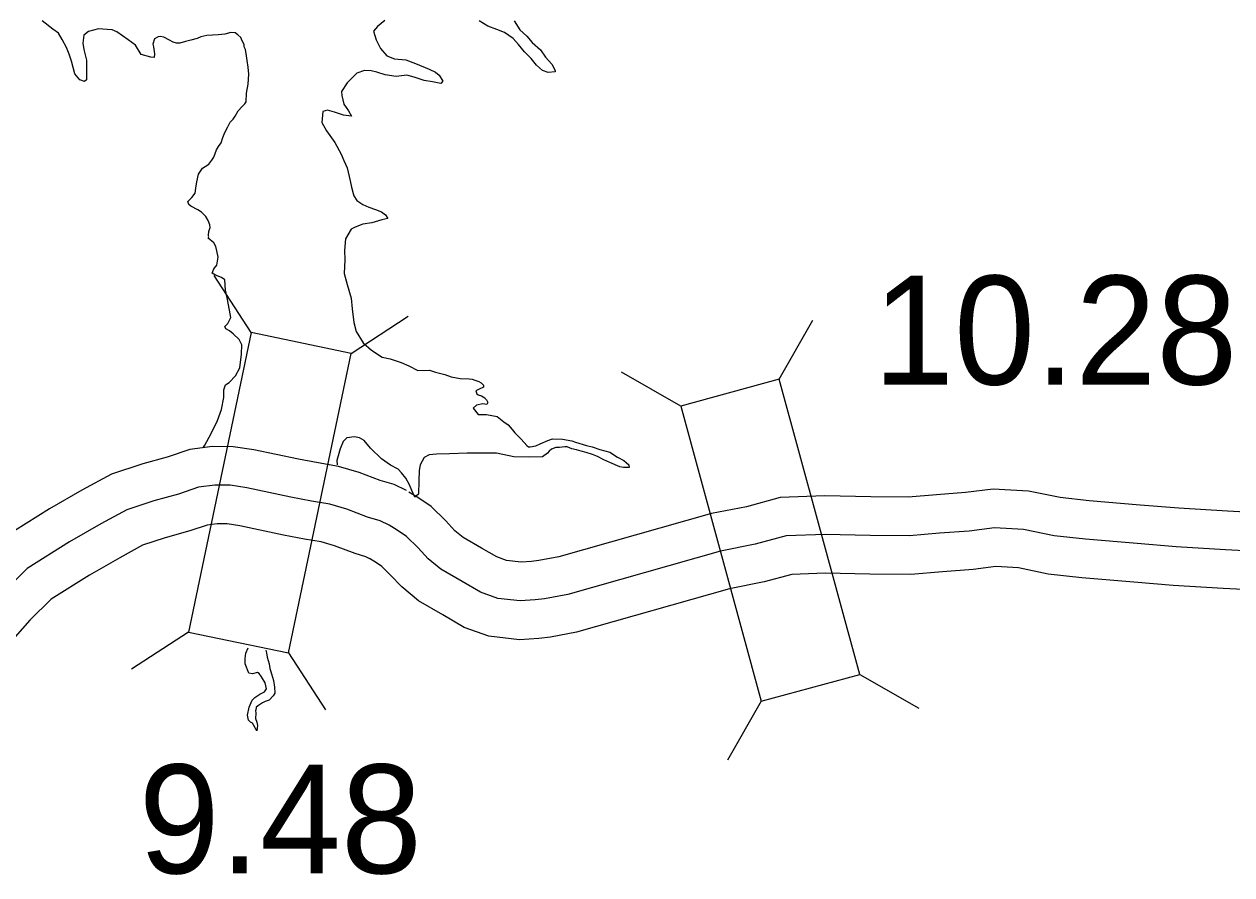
# Model space of a CAD drawing. Extents: x 31699 to 244310, y -8841 to 11474.
# Drawn here: x 93191.6 to 93504.1, y -4986.2 to -4766.1 of the extents above; entities that cross this region are included whole.
import ezdxf

# ---------------------------------------------------------------- set-up
doc = ezdxf.new("R2010")
doc.units = 0
for name, color, linetype in [('B_Logo', 7, 'Continuous'), ('R_Draft', 7, 'Continuous'), ('R_XS_EARTHWORK_STAGE1', 7, 'Continuous'), ('S_AREA_CALC', 7, 'Continuous'), ('S_WALL', 7, 'Continuous')]:
    doc.layers.add(name, color=color, linetype=linetype)

msp = doc.modelspace()

# ---------------------------------------------------------------- linework, layer by layer
at = {"layer": 'B_Logo'}
for points in [[(93286.09, -4895.74), (93283.73, -4894.57), (93280.52, -4893.62), (93275.14, -4891.55), (93270.72, -4890.27), (93265.96, -4889.47), (93260.67, -4888.47), (93249.29, -4886.09), (93244.94, -4885.41), (93240.99, -4885.4), (93236.72, -4885.92), (93231.6, -4887.66), (93225.21, -4889.42), (93218.23, -4891.72), (93211.47, -4895.42), (93203.38, -4900.07), (93192.38, -4906.97), (93185.85, -4913.41)], [(93513.91, -4902.68), (93502.48, -4902.1), (93489.71, -4901.34), (93479.61, -4900.47), (93466.3, -4899.38), (93458.14, -4898.49), (93450.24, -4896.86), (93442.75, -4896.43), (93436.21, -4897.25), (93428.47, -4897.82), (93420.73, -4898.46), (93410.58, -4898.4), (93398.88, -4898.16), (93388.8, -4898.5), (93380.81, -4900.67), (93371.82, -4902.47), (93332.29, -4913.69), (93326.29, -4914.78), (93323.89, -4915.08), (93320.02, -4915.33), (93314.2, -4914.67), (93309.7, -4913.06), (93304.99, -4910.32), (93299.47, -4907.12), (93296.22, -4904.43), (93293.58, -4901.59), (93290.6, -4898.62), (93288.18, -4896.99), (93286.09, -4895.74)]]:
    msp.add_lwpolyline(points, dxfattribs=at)
at = {"layer": 'R_Draft'}
for points in [[(93207.28, -4780.89), (93206.01, -4780.44), (93204.72, -4778.92), (93203.87, -4775.65), (93203.25, -4773.86), (93202.56, -4772.13), (93201.46, -4770.01), (93200.57, -4768.42), (93199.09, -4767.37), (93196.32, -4765.2)], [(93284.97, -4765.13), (93283.05, -4766.63), (93282, -4767.91), (93282.69, -4770.11), (93283.86, -4772.36), (93285.49, -4774.21), (93287.43, -4775.06), (93290.44, -4775.28), (93292.93, -4776.25), (93296.42, -4777.67), (93298.1, -4778.45), (93299.05, -4779.24), (93300, -4780.77), (93299.48, -4781.44), (93297.27, -4781)], [(93318.43, -4765.21), (93319.87, -4767.53), (93321.69, -4769.18), (93323.12, -4770.76), (93325.21, -4772.67), (93326.57, -4774.59), (93328.14, -4776.44), (93329.03, -4778.03), (93329.03, -4778.43), (93327.23, -4778.59), (93325.75, -4778.01), (93324.2, -4776.63), (93322.84, -4774.91), (93321.15, -4773.2), (93319.58, -4771.35), (93318.16, -4769.76), (93315.94, -4768.25), (93313.99, -4767.41), (93311.64, -4766.58), (93309.35, -4765.2)], [(93245.1, -4841.98), (93244.74, -4840.05), (93244.16, -4836.91), (93243.73, -4834.91), (93243.57, -4832.24), (93242.69, -4831.65), (93241.14, -4831.01), (93240.27, -4830.48), (93240.72, -4829.41), (93241.51, -4828.46), (93241.82, -4826.39), (93241.46, -4824.72), (93241.25, -4823.59), (93240.7, -4822.66), (93239.28, -4821.41), (93239.41, -4821.14), (93239.34, -4820.94), (93239.34, -4820.68), (93239.46, -4819.74), (93239.78, -4818.66), (93239.7, -4818), (93239.29, -4816.87), (93238.61, -4815.81), (93237.52, -4814.75), (93236.58, -4814.1), (93234.76, -4813.12), (93234.22, -4812.73), (93234.01, -4811.93), (93234.27, -4811.66), (93235.07, -4810.91), (93235.92, -4809.83), (93236.1, -4808.49), (93236.35, -4806.82), (93236.79, -4804.87), (93237.77, -4803.32), (93238.5, -4802.91), (93239.43, -4802.3), (93240.22, -4801.22), (93240.74, -4800.48), (93241.45, -4798.6), (93241.91, -4797.72), (93242.63, -4796.78), (93243.08, -4795.43), (93243.6, -4794.09), (93244.38, -4792.61), (93244.96, -4791.4), (93245.69, -4790.66), (93246.28, -4789.85), (93247.06, -4788.5), (93248.05, -4787.35), (93248.78, -4786.67), (93249.1, -4786.13), (93249.14, -4783.93), (93249.64, -4781.58), (93249.81, -4779.04), (93249.59, -4777.17), (93249.36, -4775.44), (93249.15, -4774.24), (93248.92, -4772.64), (93248.58, -4771.91), (93248.57, -4771.37), (93247.89, -4769.98), (93247.68, -4769.51), (93246.94, -4768.79), (93246.26, -4768.33), (93245.12, -4768.21), (93243.53, -4768.63), (93241.86, -4768.86), (93238.92, -4769.03), (93237.39, -4769.32), (93236.39, -4769.73), (93234.8, -4770.16), (93233.4, -4770.58), (93231.93, -4771), (93231.07, -4770.94), (93230.19, -4770.69), (93229.25, -4770.16), (93227.77, -4769.45), (93226.83, -4769.26), (93226.3, -4769.34), (93225.37, -4769.88), (93224.92, -4771.23), (93225.07, -4771.96), (93225.36, -4773.76), (93225.24, -4774.7), (93224.43, -4774.64), (93221.95, -4773.87), (93220.45, -4771.49), (93218.56, -4770.11), (93215.66, -4768.01), (93214.39, -4767.56), (93213.12, -4767.44), (93210.91, -4767.27), (93208.25, -4767.98), (93207.06, -4768.93), (93206.82, -4770.94), (93207.1, -4772.6), (93207.74, -4775.4), (93207.78, -4778.34), (93207.81, -4780.48), (93207.28, -4780.89)], [(93297.27, -4781), (93295.12, -4780.63), (93292.57, -4779.8), (93290.63, -4779.29), (93287.9, -4779.59), (93285.08, -4779.16), (93282.94, -4778.52), (93281.46, -4778.14), (93279.72, -4778.03), (93277.73, -4778.73), (93275.22, -4781.23), (93273.78, -4783.46), (93273.86, -4784.53), (93274.36, -4786.73), (93275.59, -4788.45), (93276.34, -4789.91), (93274.27, -4789.6), (93271.98, -4788.83), (93270.11, -4788.32), (93268.91, -4788.67), (93268.68, -4791.48), (93269.91, -4793.67), (93272.02, -4796.65), (93273.66, -4799.7), (93274.35, -4801.36), (93275.25, -4803.28), (93275.96, -4806.61), (93276.38, -4808.28), (93276.74, -4809.88), (93276.95, -4810.48), (93277.76, -4811.67), (93279.25, -4812.72), (93280.86, -4813.43), (93282.54, -4814.01), (93284.08, -4814.66), (93285.1, -4815.44), (93285.71, -4816.37), (93284.18, -4816.73), (93281.58, -4817.5), (93279.25, -4817.86), (93277.32, -4818.56), (93276.26, -4819.11), (93274.82, -4821.6), (93274.53, -4824.61), (93274.63, -4827.01), (93274.41, -4830.62), (93275.18, -4833.42), (93276.23, -4836.95), (93276.53, -4839.75), (93276.91, -4843.28), (93277.54, -4845.61), (93279.32, -4848.53), (93281.55, -4850.44), (93284.31, -4852.27), (93286.32, -4852.71), (93289.21, -4853.61), (93291.22, -4854.45), (93293.5, -4855.73)], [(93238.05, -4875.52), (93238.38, -4875.01), (93240.01, -4871.98), (93241.71, -4868.62), (93242.74, -4865.8), (93243.3, -4862.72), (93243.34, -4860.71), (93243.72, -4859.37), (93244.72, -4858.82), (93246.36, -4857.06), (93247.41, -4855.04), (93247.89, -4851.5), (93247.93, -4849.09), (93247.24, -4847.63), (93245.75, -4846.18), (93244.74, -4845.46), (93243.8, -4844.87), (93243.59, -4844.34), (93244.32, -4843.53), (93245.1, -4841.98)], [(93293.5, -4855.73), (93296.51, -4855.58), (93298.12, -4856.16), (93300.47, -4856.73), (93302.15, -4857.31), (93304.49, -4857.74), (93306.83, -4857.85), (93307.57, -4857.97), (93308.24, -4858.23), (93309.25, -4858.55), (93309.92, -4858.87), (93310.46, -4859.53), (93310.47, -4860), (93309.41, -4860.55), (93308.54, -4860.96), (93308.75, -4861.7), (93309.16, -4862.02), (93309.96, -4862.21), (93310.84, -4862.8), (93310.91, -4862.94), (93311.25, -4863.27), (93311.66, -4863.99), (93311.39, -4864.47), (93310.32, -4864.28), (93308.66, -4864.7), (93307.8, -4865.45), (93309.16, -4867.1), (93311.3, -4867.07), (93314.04, -4867.57), (93315.73, -4868.95), (93316.88, -4869.74), (93317.96, -4870.99), (93318.57, -4871.79), (93319.39, -4872.64), (93320.13, -4873.37), (93321.01, -4874.36), (93321.69, -4875.08), (93322.16, -4875.41), (93322.56, -4875.41), (93324.03, -4875.19), (93325.16, -4874.64), (93327.15, -4873.81), (93328.35, -4873.39), (93330.95, -4873.49), (93333.36, -4873.86), (93334.3, -4874.24), (93337.12, -4875.08), (93338.6, -4875.46), (93340.61, -4876.16), (93343.22, -4876.86), (93345.18, -4878.11), (93346.79, -4879.02), (93347.4, -4879.48), (93348.14, -4880.14), (93348.15, -4880.81), (93346.75, -4880.76), (93345.74, -4880.64), (93343.19, -4879.47), (93341.65, -4878.82), (93340.03, -4877.98), (93338.69, -4877.46), (93337.08, -4876.88), (93335.8, -4876.56), (93334.6, -4876.25), (93333.32, -4875.93), (93332.12, -4875.48), (93331.51, -4875.49), (93330.18, -4875.64), (93329.58, -4875.64), (93329.18, -4875.65), (93328.12, -4876.07), (93327.52, -4876.54), (93327.06, -4877.08), (93325.74, -4878.04), (93322.46, -4878.15), (93318.39, -4878), (93313.9, -4877.06), (93308.89, -4877.06), (93306.28, -4877.1), (93301.74, -4877.29), (93298.34, -4877.34), (93296.4, -4877.56), (93295.14, -4878.18), (93294.1, -4880.07), (93293.85, -4881.54), (93293.75, -4884.22), (93293.66, -4887.69), (93292.74, -4888.51), (93291.92, -4886.78), (93291.36, -4885.32), (93290.4, -4883.53), (93289.32, -4882.14), (93288.44, -4881.21), (93286.42, -4880.17), (93284.12, -4878.53), (93281.22, -4875.77), (93279.65, -4873.85), (93278.44, -4873.13), (93277.1, -4872.88), (93275.17, -4873.11), (93274.18, -4874.06)], [(93274.18, -4874.06), (93273.4, -4875.94), (93272.51, -4878.96), (93272.66, -4880.15)], [(93255.67, -4934.24), (93256.16, -4935.91), (93256.45, -4937.64), (93256.47, -4939.18), (93256.47, -4939.24), (93256.08, -4939.92), (93255.02, -4941), (93254.02, -4941.35), (93253.29, -4941.69), (93252.3, -4942.37), (93251.71, -4942.85), (93251.58, -4943.59), (93251.52, -4943.72), (93251.59, -4944.39), (93251.54, -4945.79), (93251.89, -4946.72), (93252.04, -4947.59), (93251.85, -4948.99), (93250.76, -4946.94), (93250.22, -4946.74), (93249.68, -4946.15), (93249.46, -4944.88), (93249.83, -4942.81), (93250.68, -4940.99), (93251.34, -4940.32), (93252.66, -4939.43), (93253.86, -4938.88), (93254.38, -4938.07), (93254.03, -4936.54), (93253.07, -4935.01), (93252.46, -4934.15), (93251.99, -4933.83), (93250.72, -4934.18), (93249.78, -4933.99), (93248.82, -4931.6), (93248.8, -4930.26), (93248.98, -4928.85), (93249.64, -4927.5)], [(93254.19, -4928.04), (93254.18, -4928.05), (93254.33, -4928.78), (93254.54, -4929.92), (93255.03, -4931.65), (93255.25, -4932.85), (93255.32, -4933.11), (93255.67, -4934.24)]]:
    msp.add_lwpolyline(points, dxfattribs=at)
at = {"layer": 'R_XS_EARTHWORK_STAGE1'}
for p, q in [((93250.4, -4845.86), (93240.77, -4831.13)), ((93276.24, -4851.27), (93290.97, -4841.64)), ((93387, -4857.94), (93395.73, -4842.66)), ((93361.53, -4864.89), (93346.25, -4856.16)), ((93234.16, -4923.38), (93219.43, -4933.01)), ((93260, -4928.79), (93269.63, -4943.52)), ((93407.85, -4934.35), (93423.13, -4943.08)), ((93382.38, -4941.3), (93373.65, -4956.58))]:
    msp.add_line(p, q, dxfattribs=at)
for points in [[(93250.4, -4845.86), (93234.16, -4923.38), (93260, -4928.79), (93276.24, -4851.27)], [(93361.53, -4864.89), (93382.38, -4941.3), (93407.85, -4934.35), (93387, -4857.94)]]:
    msp.add_lwpolyline(points, close=True, dxfattribs=at)
at = {"layer": 'S_AREA_CALC'}
for points in [[(93290.54, -4886.79), (93287.42, -4885.24), (93283.74, -4884.14), (93278.33, -4882.06), (93272.94, -4880.51), (93267.73, -4879.63), (93262.63, -4878.66), (93251.08, -4876.25), (93245.72, -4875.41), (93240.4, -4875.4), (93234.48, -4876.12), (93228.67, -4878.1), (93222.32, -4879.84), (93214.23, -4882.51), (93206.57, -4886.7), (93198.22, -4891.5), (93186.14, -4899.08)], [(93513.92, -4892.67), (93503.03, -4892.11), (93490.44, -4891.36), (93480.45, -4890.51), (93467.26, -4889.43), (93459.7, -4888.6), (93451.54, -4886.92), (93442.41, -4886.39), (93435.22, -4887.3), (93427.69, -4887.85), (93420.35, -4888.46), (93410.71, -4888.4), (93398.82, -4888.15), (93387.3, -4888.54), (93378.52, -4890.94), (93369.47, -4892.74), (93330.03, -4903.94), (93324.78, -4904.89), (93322.94, -4905.12), (93320.25, -4905.29), (93316.47, -4904.87), (93313.93, -4903.96), (93310.01, -4901.67), (93305.21, -4898.89), (93303.11, -4897.15), (93300.77, -4894.64), (93296.98, -4890.87), (93293.53, -4888.54), (93291.2, -4887.15)], [(93281.63, -4904.7), (93280.05, -4903.91), (93277.29, -4903.09), (93271.96, -4901.04), (93268.49, -4900.04), (93264.2, -4899.31), (93258.72, -4898.28), (93247.49, -4895.93), (93244.15, -4895.41), (93241.59, -4895.4), (93238.97, -4895.72), (93234.54, -4897.23), (93228.11, -4899), (93222.23, -4900.93), (93216.36, -4904.14), (93208.53, -4908.65), (93198.62, -4914.86), (93193.12, -4920.28), (93189.28, -4924.63)], [(93513.91, -4912.69), (93501.93, -4912.08), (93488.99, -4911.31), (93478.78, -4910.44), (93465.35, -4909.34), (93456.59, -4908.38), (93448.93, -4906.8), (93443.09, -4906.46), (93437.21, -4907.21), (93429.25, -4907.79), (93421.11, -4908.47), (93410.44, -4908.4), (93398.95, -4908.16), (93390.3, -4908.45), (93383.11, -4910.41), (93374.17, -4912.2), (93334.55, -4923.45), (93327.8, -4924.67), (93324.83, -4925.04), (93319.78, -4925.37), (93311.92, -4924.48), (93305.46, -4922.17), (93299.96, -4918.97), (93293.72, -4915.35), (93289.34, -4911.71), (93286.39, -4908.54), (93284.22, -4906.38), (93282.82, -4905.44), (93280.98, -4904.34)]]:
    msp.add_lwpolyline(points, dxfattribs=at)

# ---------------------------------------------------------------- texts
at = {"layer": 'S_WALL'}
for s, p in [('10.28', (93411.32, -4859.32)), ('9.48', (93221.28, -4985.83))]:
    msp.add_text(s, height=28.16, dxfattribs=at).set_placement(p)

doc.saveas('drawing.dxf')
